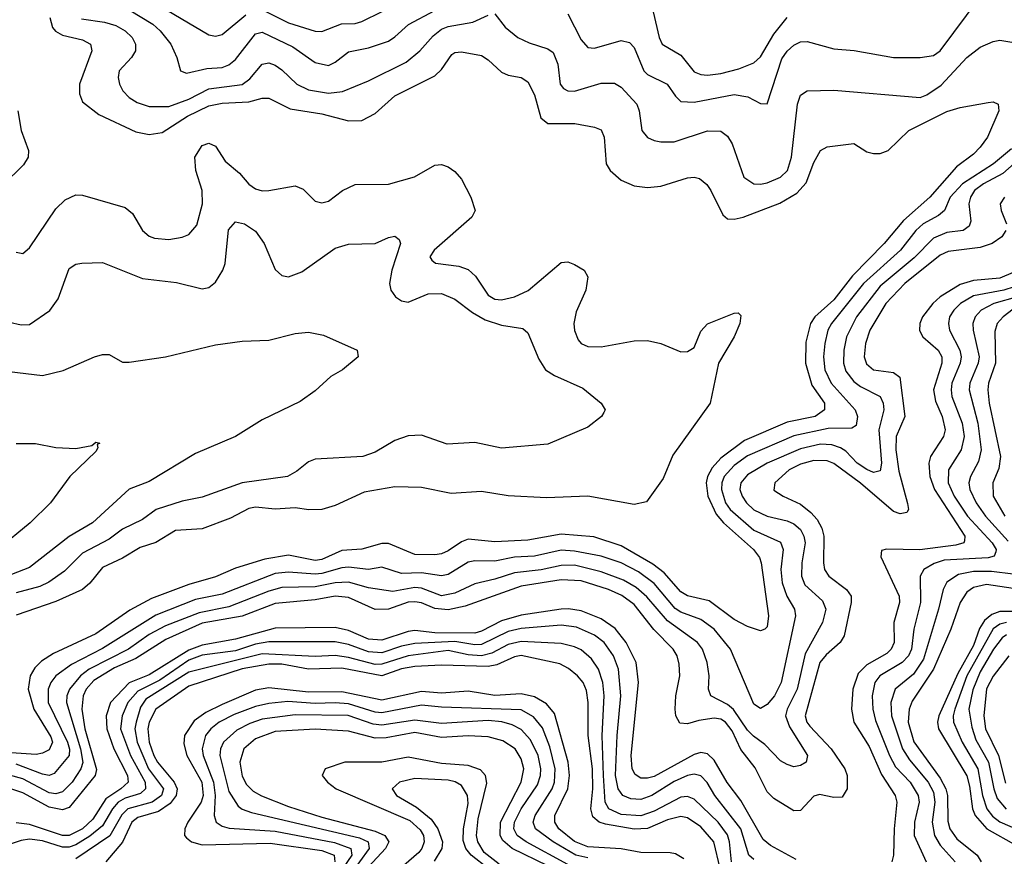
# Model space of a CAD drawing. Header units: inches. Extents: x 501365 to 657855, y 482276 to 547543.
# Tile 377 of 656: x 572941 to 575903, y 507187 to 509704. Entities that reach past the tile are written whole.
import ezdxf

# ---------------------------------------------------------------- set-up
doc = ezdxf.new("R2010")
doc.units = ezdxf.units.IN
doc.header["$MEASUREMENT"] = 0
doc.layers.add('A5570', color=7, linetype='Continuous')

msp = doc.modelspace()

# ---------------------------------------------------------------- linework, layer by layer
at = {"layer": 'A5570', "color": 5}
for points, elevation in [([(573321.4, 509770), (573510, 509657.8), (573530, 509654.1), (573550, 509659.6), (573621.7, 509718.3)], 2080), ([(574590, 509721.5), (574630, 509643.2), (574650, 509620.5), (574670, 509617.8), (574750, 509640.7), (574775.1, 509635.1), (574790, 509619.7), (574818.2, 509550), (574830, 509538.5), (574888.4, 509510), (574913.4, 509473.4), (574930, 509458), (574970, 509455.4), (575090, 509478.9), (575131.6, 509471.6), (575170, 509451.4), (575189.7, 509450.3), (575234, 509586), (575250, 509609), (575270, 509626.6), (575290, 509636.8), (575310, 509637.9), (575390, 509615.7), (575451.1, 509611.1), (575570, 509590.1), (575650, 509589.5), (575690, 509596.4), (575710, 509610.1), (575830, 509772.7)], 2060), ([(573270, 509733.3), (573341.4, 509690), (573363.8, 509670), (573396.1, 509630), (573413.7, 509590), (573424.6, 509550), (573442.9, 509542.9), (573503.5, 509556.5), (573550, 509560.3), (573570, 509567.9), (573590, 509584.3), (573650, 509661.5), (573670, 509666.3), (573762.3, 509622.3), (573830, 509574.9), (573870, 509566.2), (573890, 509575.6), (573930, 509606.9), (573990, 509618.8), (574050, 509639.4), (574070, 509651.8), (574110.9, 509689.1), (574190, 509731.1)], 2060), ([(573677.1, 509730), (573750, 509693.8), (573830, 509669.2), (573850, 509667.7), (573909, 509691), (573950, 509692.5), (573970, 509697.9), (574031.6, 509728.4)], 2080), ([(573031.3, 509710), (573040, 509680), (573049, 509669), (573070, 509657.4), (573130, 509642.8), (573154.2, 509630), (573158.3, 509610), (573120.9, 509510), (573121.1, 509481.1), (573130, 509456.5), (573179, 509419), (573290, 509366.6), (573330, 509358.4), (573370, 509364.5), (573446.1, 509413.9), (573510, 509444.4), (573550, 509452.9), (573630, 509456.5), (573670, 509467.2), (573690, 509467.8), (573755.1, 509435.1), (573850, 509420.5), (573930, 509399.4), (573970, 509400.9), (574010, 509421.6), (574070, 509474.9), (574190, 509534.8), (574210, 509553.9), (574241.4, 509598.6), (574250, 509605.1), (574270, 509606.9), (574330, 509595.9), (574350, 509583.2), (574390, 509546.2), (574410, 509537), (574450, 509529.4), (574470, 509517.1), (574490, 509477.7), (574508.8, 509408.8), (574530, 509391.8), (574611.5, 509391.5), (574670, 509380.9), (574690, 509372.3), (574698.8, 509350), (574705, 509270), (574717.1, 509250), (574750, 509221.4), (574790, 509203.5), (574830, 509199), (574870, 509203.2), (574950, 509228.3), (574970, 509230.1), (574986.1, 509226.1), (575008, 509208), (575020.4, 509190), (575056.5, 509116.5), (575070, 509105), (575090, 509104.1), (575117.8, 509110), (575227.9, 509152.1), (575278.6, 509181.4), (575306.9, 509213.1), (575330, 509274.3), (575349.8, 509310), (575370, 509321.6), (575450, 509331.1), (575490, 509306.7), (575510, 509300.7), (575530, 509301.5), (575553.7, 509310), (575615.9, 509370), (575730, 509427.5), (575770, 509439.8), (575854.9, 509454.9), (575870, 509456.3), (575884.4, 509450), (575887.1, 509430), (575852.4, 509350), (575830, 509320.3), (575810, 509299.3), (575759, 509261), (575679.5, 509170), (575600, 509100), (575542.1, 509030), (575446.6, 508933.4), (575390, 508861.4), (575332.7, 508810), (575320.4, 508790), (575306.2, 508733.8), (575304.8, 508670), (575324.3, 508604.3), (575362.4, 508550), (575362.5, 508530), (575333.9, 508510), (575250, 508493.4), (575121.7, 508438.3), (575050, 508384.9), (575024.1, 508355.9), (575010.3, 508330), (575006.2, 508310), (575010.9, 508270), (575036.1, 508216.1), (575058.1, 508190), (575148.2, 508110), (575166.3, 508086.3), (575171.9, 508070), (575193.3, 507910), (575190, 507877), (575183, 507870), (575170, 507864.8), (575130, 507877.8), (575090, 507899.6), (575015.4, 507955.4), (574950, 507970.3), (574930, 507982.6), (574879.7, 508039.7), (574846.1, 508066.1), (574750, 508121), (574668, 508148), (574570, 508155.8), (574470, 508137.7), (574370, 508133), (574290, 508140.6), (574270, 508133.1), (574230, 508105.5), (574210, 508096.7), (574190, 508094.3), (574130, 508095.1), (574050, 508127.8), (574030, 508128.3), (573970, 508111), (573910, 508106.9), (573850, 508079.4), (573830, 508076.5), (573750, 508092.4), (573678.7, 508081.3), (573590, 508053.7), (573530, 508027.3), (573450, 508004.8), (573337.6, 507962.4), (573272.6, 507927.4), (573170, 507856.4), (573042.6, 507797.4), (573006.1, 507773.9), (572986, 507754), (572972.6, 507730), (572966.3, 507690), (572983.1, 507630), (573034.2, 507545.9), (573039.6, 507530), (573030, 507506.8), (573010, 507496.9), (572990, 507493.6), (572810, 507505.5)], 2020), ([(573126.5, 509706.5), (573196, 509696), (573230, 509685.9), (573258.6, 509670), (573279.3, 509650), (573289.5, 509630), (573289.5, 509610), (573277.1, 509590), (573240.4, 509550), (573237.3, 509530), (573241.5, 509510), (573251.4, 509490), (573270.2, 509470), (573294.6, 509454.6), (573330, 509442.4), (573390, 509443), (573450, 509464.3), (573510, 509495.8), (573610, 509508.3), (573633.7, 509526.3), (573670, 509569.6), (573690, 509573.7), (573710, 509566.8), (573730, 509552.6), (573774.2, 509510), (573810, 509492.5), (573870, 509482.9), (573912, 509488), (573990, 509519.3), (574103.8, 509576.2), (574144.7, 509610), (574184.8, 509655.2), (574210, 509674.8), (574230, 509682.9), (574304.1, 509695.9), (574350, 509717.4)], 2040), ([(574370, 509721.5), (574401.5, 509681.5), (574439.2, 509650), (574473.8, 509633.8), (574530, 509616.4), (574545.4, 509605.4), (574560.3, 509570), (574566.5, 509510), (574576.9, 509496.9), (574590, 509489.6), (574610, 509489.1), (574690, 509513.2), (574730, 509513.1), (574750, 509500.9), (574797.5, 509450), (574805, 509430), (574812.5, 509370), (574829.6, 509349.6), (574850, 509340.5), (574870, 509335.9), (574910, 509336.6), (575010, 509368.9), (575050, 509367.9), (575070, 509353.8), (575084.1, 509330), (575119.7, 509230), (575150, 509210.1), (575170, 509209.2), (575190, 509212.7), (575229.8, 509230), (575251.2, 509250), (575263.2, 509290), (575280.6, 509450), (575290, 509476.5), (575310, 509489.3), (575390, 509491.6), (575650, 509469.6), (575670, 509477.5), (575713.4, 509506.6), (575790, 509589.6), (575830, 509620.6), (575870, 509638.1), (575890, 509641.7), (575950, 509631.6)], 2040), ([(574846.9, 509726.9), (574864.6, 509650), (574873.6, 509630), (574930, 509597.4), (574970, 509547.2), (574990, 509538.7), (575010, 509536.8), (575050, 509541.7), (575104.6, 509555.4), (575150, 509573.6), (575170, 509592.2), (575210, 509660.1), (575250, 509710.1)], 2080), ([(572935, 509430), (572945.7, 509370), (572967.7, 509310), (572966.5, 509290), (572952.8, 509267.2), (572890, 509206.2)], 1980), ([(572930, 509004), (572950, 509000.7), (572970, 509017.1), (573050, 509134.7), (573077.9, 509162.1), (573110, 509176.5), (573130, 509175.9), (573258.7, 509138.7), (573280.3, 509120.3), (573310.3, 509070), (573330, 509052.6), (573346.2, 509046.2), (573390, 509042.3), (573430, 509049.4), (573450, 509057.7), (573474.3, 509085.7), (573490.6, 509150), (573489.6, 509190), (573471.1, 509250), (573468.2, 509290), (573490, 509325.5), (573510, 509332.5), (573530, 509323.5), (573558.6, 509278.6), (573601.8, 509241.8), (573630, 509208.9), (573650, 509194.7), (573670, 509189.1), (573690, 509189.6), (573770, 509204.2), (573793.9, 509193.9), (573830, 509157.4), (573850, 509152.6), (573870, 509157.6), (573912.1, 509190), (573950, 509208.2), (574050, 509209.4), (574128.9, 509231.1), (574190, 509266), (574210, 509268.3), (574230, 509261.5), (574250, 509247.4), (574270, 509224.4), (574297.7, 509170), (574311.4, 509130), (574301.5, 509110), (574187.6, 509010), (574175.2, 508990), (574180.5, 508980.5), (574191.6, 508971.6), (574261.8, 508961.8), (574290, 508952.6), (574312.1, 508932.1), (574350, 508875.5), (574370, 508863.3), (574390, 508860.7), (574430, 508870.1), (574471, 508889), (574570, 508973.5), (574590, 508975), (574610, 508967.5), (574638.9, 508950), (574650.3, 508930), (574643.8, 508890), (574615.1, 508824.9), (574607.7, 508790), (574610, 508768.5), (574621.1, 508741.1), (574630, 508729.5), (574650, 508720.9), (574690, 508719.1), (574790, 508737.4), (574830, 508738.6), (574870, 508729.5), (574930, 508705), (574950, 508705.4), (574970, 508718), (574990, 508766.4), (575010, 508788.9), (575090, 508821.3), (575102, 508822), (575110, 508814), (575107.2, 508790), (575090.2, 508750), (575043.5, 508670), (575018.6, 508550), (574906.1, 508393.9), (574876.3, 508323.7), (574826.5, 508253.5), (574790, 508245.4), (574650, 508269.9), (574525.7, 508265.7), (574410, 508271.6), (574330, 508284), (574238.5, 508278.5), (574150, 508296.9), (574070, 508298.5), (573977.3, 508282.7), (573890, 508242.2), (573850, 508230.5), (573810.6, 508229.4), (573770, 508234.8), (573710, 508230.8), (573650, 508237.6), (573630, 508233.5), (573575.4, 508204.6), (573490, 508172.2), (573410, 508167.3), (573350, 508130.8), (573303.8, 508116.2), (573250, 508083.4), (573190, 508055.6), (573151.5, 508008.5), (573130, 507989.2), (573050, 507953.5), (572930, 507912.2)], 1980), ([(575924.5, 509315.5), (575870.7, 509270), (575777.3, 509210), (575740.5, 509170), (575723, 509130), (575705.1, 509114.9), (575659.4, 509090), (575636.9, 509070), (575590.4, 509010), (575479.6, 508910), (575383.1, 508790), (575372.6, 508770), (575363.1, 508730), (575358.9, 508690), (575362.8, 508650), (575382.1, 508610), (575454.1, 508530), (575461.6, 508510), (575457.1, 508482.8), (575444.6, 508475.4), (575373.6, 508473.6), (575270, 508451.9), (575130, 508391.2), (575090, 508363.1), (575060.7, 508330), (575052.9, 508310), (575051.8, 508290), (575064.7, 508250), (575078.3, 508230), (575150, 508168.4), (575230, 508132), (575238.1, 508110), (575230.4, 508050), (575234.9, 508010), (575249.2, 507969.2), (575272, 507930), (575275.2, 507910), (575232.1, 507710), (575211.5, 507670), (575190, 507643.7), (575170, 507631.6), (575150, 507644.4), (575079.4, 507810), (575030, 507870.7), (574990, 507899.3), (574930, 507921.2), (574912.5, 507932.5), (574850, 508007.7), (574803, 508043), (574750.1, 508069.9), (574690.1, 508089.9), (574610, 508105.3), (574570, 508107.6), (574490, 508089.7), (574430, 508087), (574370, 508074.6), (574310, 508076), (574290, 508072.1), (574230, 508034.5), (574210, 508030.6), (574150, 508040), (574090, 508037.8), (574030, 508056.5), (573989.8, 508050.2), (573930, 508056.7), (573910, 508054.8), (573850, 508037.3), (573830, 508035.6), (573750, 508042), (573710, 508037.4), (573550, 507975.6), (573470, 507959.2), (573350, 507912.2), (573190, 507811.6), (573096.5, 507763.5), (573050, 507730), (573034.8, 507710), (573026.5, 507690), (573026.5, 507650), (573085, 507530), (573090.6, 507509.4), (573090, 507489.9), (573044.2, 507435.8), (573030, 507430.3), (573010, 507434.2), (572930, 507463.7)], 2040), ([(575950, 509285.7), (575899.1, 509240.9), (575840.6, 509210), (575813.5, 509190), (575800.9, 509170), (575796.8, 509150), (575802.3, 509097.7), (575797.7, 509082.3), (575779.5, 509070), (575730, 509063.9), (575690, 509046.6), (575632.4, 508987.6), (575530, 508901.7), (575458.2, 508810), (575428.8, 508750), (575420.2, 508710), (575419.1, 508670), (575426.6, 508646.6), (575450, 508615.7), (575470, 508599.9), (575530, 508570.6), (575539.1, 508550), (575540.8, 508530), (575525.7, 508470), (575533.9, 508370), (575530, 508346.1), (575510, 508341.5), (575490, 508350.6), (575460.3, 508370), (575425.9, 508405.9), (575410, 508416), (575384.7, 508424.7), (575350, 508427.1), (575290, 508413.2), (575190.1, 508370), (575130, 508334.5), (575110.4, 508310), (575107.9, 508290), (575114.1, 508270), (575127.5, 508250), (575150, 508229.1), (575189.8, 508209.8), (575250, 508196.5), (575270, 508186.8), (575289.8, 508169.8), (575300.1, 508150), (575303.7, 508130), (575293.6, 508070), (575292.6, 508030), (575303.4, 508003.4), (575355.8, 507955.8), (575366.3, 507930), (575356.5, 507890), (575303.5, 507796.5), (575279.6, 507690), (575249.8, 507630), (575245.2, 507610), (575256.5, 507576.5), (575311.5, 507490), (575307, 507470), (575290, 507460.3), (575270, 507456.5), (575250, 507462.9), (575230, 507474.5), (575183, 507523), (575148.1, 507548.1), (575130, 507566.1), (575088.7, 507628.7), (575070, 507643.9), (575020.2, 507670), (575013.3, 507690), (575014.8, 507730), (575009.5, 507770), (574995.1, 507810), (574980.4, 507830), (574890, 507894.9), (574827.6, 507967.6), (574795.5, 507995.5), (574757.7, 508017.7), (574690, 508043.2), (574610, 508062.5), (574570, 508062.1), (574510, 508048.9), (574430, 508039.6), (574370, 508020.2), (574310, 508007.1), (574250, 507978.7), (574210, 507970.5), (574150, 507993.9), (574130, 507995.3), (574063.6, 507983.6), (573990, 507994.2), (573930, 508011.9), (573890, 508009.8), (573830, 507997.9), (573730, 507995.8), (573690, 507984.8), (573570, 507937), (573481, 507919), (573379.4, 507880.6), (573330, 507854.4), (573268.6, 507810), (573150, 507750.2), (573123.9, 507730), (573090.6, 507690), (573082.6, 507670), (573081.7, 507650), (573124.1, 507510), (573130.4, 507469.6), (573124.5, 507450), (573098.3, 507410), (573070, 507380.5), (573050, 507374.9), (573030, 507377.6), (572950, 507420.5), (572910, 507430.7)], 2060), ([(575903.8, 509170), (575890.2, 509150), (575893.4, 509130), (575909.5, 509090)], 2080), ([(572910, 508794), (572945.7, 508785.7), (572970, 508787.1), (573031.2, 508828.8), (573056.4, 508863.6), (573090, 508954.9), (573110, 508968), (573128.3, 508971.7), (573190, 508973.4), (573310, 508924.7), (573412.7, 508912.7), (573490, 508894.5), (573510, 508897.8), (573530, 508914.2), (573552.2, 508950), (573558.8, 508970), (573568.9, 509071.1), (573590, 509095.3), (573617.1, 509090), (573650, 509067.4), (573676.9, 509030), (573710, 508952.4), (573730, 508934.6), (573750, 508930.3), (573790, 508945.4), (573890, 509016.9), (573930, 509028.2), (574010, 509030.2), (574050, 509048.2), (574070, 509052.1), (574082.7, 509042.8), (574086.2, 509030), (574060.9, 508950), (574053.8, 508910), (574057.9, 508890), (574072, 508870), (574090, 508858), (574110, 508854.1), (574170, 508878.7), (574210, 508880.5), (574250, 508863.4), (574302.8, 508822.8), (574341.1, 508801.1), (574390, 508784.7), (574454.8, 508774.8), (574470, 508761.3), (574502.8, 508682.8), (574522.3, 508650), (574550, 508633), (574635.3, 508595.3), (574690.5, 508550), (574702, 508530), (574698.4, 508521.6), (574690.8, 508510), (574650, 508478.4), (574530, 508426.6), (574390, 508414.8), (574310, 508431.9), (574227, 508427), (574150, 508453.8), (574110, 508451.7), (574070, 508438.2), (574010, 508402.5), (573973.4, 508390), (573830, 508382), (573810, 508373.8), (573774.6, 508345.4), (573746.4, 508330), (573610, 508310.8), (573490, 508267.3), (573430, 508255.4), (573351, 508230), (573310, 508200.6), (573250, 508170.8), (573210, 508140.7), (573130, 508098.4), (573075.3, 508044.7), (573028.3, 508011.7), (573001.5, 507998.5), (572930, 507979.2)], 1960), ([(575907.3, 509070), (575895.9, 509050), (575866.7, 509030), (575830, 509018.4), (575733.9, 509006.1), (575710, 508995.1), (575603.4, 508910), (575546.9, 508850), (575498.1, 508770), (575485, 508730), (575481.8, 508690), (575488.8, 508668.8), (575510, 508650.1), (575570, 508642.2), (575588.6, 508628.6), (575603.4, 508510), (575577.8, 508450), (575576.8, 508410), (575585.3, 508345.3), (575612.1, 508247.9), (575614.8, 508230), (575610, 508221.4), (575590, 508217.7), (575570, 508224.2), (575470, 508309.4), (575390, 508368.5), (575370, 508377.1), (575330, 508377.8), (575290, 508367.1), (575256.2, 508350), (575212.3, 508310), (575210, 508288.4), (575237.3, 508270), (575290, 508246), (575321.3, 508221.3), (575339.8, 508199.8), (575353.7, 508173.7), (575359.9, 508150), (575358.8, 508070), (575362.5, 508050), (575375.5, 508030), (575428.5, 507990), (575442.5, 507970), (575442.8, 507950), (575421.3, 507850), (575409.2, 507830), (575367.2, 507792.8), (575348.6, 507770), (575303.7, 507610), (575309.4, 507590), (575318.2, 507578.2), (575382.1, 507510), (575423.4, 507450), (575430.5, 507430), (575430.4, 507390), (575415, 507365), (575390, 507363.6), (575346.8, 507373.2), (575330, 507367.6), (575290, 507324.7), (575270, 507324.2), (575210, 507361), (575190, 507380.5), (575153.1, 507453.1), (575110, 507508.2), (575084.1, 507564.1), (575064.8, 507590), (575050, 507599.3), (575030, 507602.2), (574984.1, 507595.9), (574950, 507585.4), (574927, 507587), (574914.6, 507610), (574912.9, 507630), (574914.9, 507670), (574927, 507730), (574925.3, 507765.3), (574918.5, 507790), (574907.2, 507810), (574849, 507869), (574790, 507944), (574752, 507972), (574712.7, 507990), (574630, 508015.2), (574570, 508018.7), (574450, 507999.4), (574280.8, 507939.2), (574230, 507928.1), (574190, 507932.6), (574150, 507949.3), (574130, 507952.9), (574110, 507951), (574050, 507930.9), (574010, 507929.2), (573930, 507965.3), (573890, 507969.4), (573830, 507958.7), (573710, 507947.2), (573610, 507909.6), (573490, 507888.6), (573380.4, 507839.6), (573290, 507782.4), (573225.8, 507754.2), (573164.3, 507715.7), (573141.4, 507690), (573132.3, 507670), (573128.1, 507630), (573136.5, 507570), (573172.1, 507447.9), (573167.9, 507430), (573090, 507334.1), (573070, 507327.1), (573030, 507334.9), (572950, 507378.1), (572914.4, 507390)], 2080), ([(575930, 508943.2), (575890, 508926.3), (575810, 508918.7), (575770, 508907.5), (575710.1, 508870), (575687.8, 508850), (575657.3, 508810), (575648.9, 508790), (575648.4, 508768.4), (575657.8, 508750), (575704.3, 508710), (575715.1, 508690), (575715.3, 508670), (575690.3, 508590), (575695.8, 508555.8), (575716.4, 508510), (575725.6, 508470), (575720.6, 508450), (575681.2, 508390), (575676.1, 508370), (575678.9, 508330), (575693.1, 508290), (575784.4, 508150), (575783.6, 508136.4), (575781.4, 508130), (575756.9, 508123.1), (575648.8, 508108.8), (575548.8, 508111.2), (575533.4, 508106.6), (575531.8, 508088.2), (575586.3, 507970), (575588, 507950), (575570.4, 507890), (575571.9, 507830), (575563.1, 507810), (575550, 507797.2), (575490, 507762.5), (575463.2, 507736.8), (575447.5, 507690), (575443, 507630), (575450.1, 507590), (575496.8, 507516.8), (575533.4, 507433.4), (575575.1, 507370), (575580.1, 507350), (575571.6, 507270), (575569.6, 507190.4), (575564.5, 507170)], 2120), ([(575963.4, 508910), (575901.6, 508890), (575810, 508873.4), (575771, 508850), (575750.9, 508830), (575738.7, 508810), (575734.9, 508790), (575738.7, 508770), (575769.2, 508710), (575773.4, 508690), (575770.6, 508670), (575745.6, 508610), (575742.8, 508590), (575744.8, 508570), (575776.4, 508490), (575782, 508450), (575773.7, 508410), (575735.2, 508350), (575733.9, 508310), (575752.1, 508270), (575792.1, 508210), (575866.2, 508130), (575878.3, 508110), (575877.5, 508102.5), (575873, 508090), (575854.7, 508085.3), (575722.6, 508077.4), (575691.9, 508068.1), (575661.3, 508050), (575649.6, 508030), (575651.3, 507950), (575630.6, 507870), (575624.3, 507810), (575614.7, 507790), (575596, 507770), (575528.5, 507730), (575514, 507710), (575505.9, 507670), (575507.7, 507630), (575515.7, 507595.7), (575557.8, 507490), (575576.2, 507456.2), (575619.6, 507410), (575643.5, 507370), (575646.5, 507350), (575632.8, 507290), (575631.9, 507250), (575668.3, 507170)], 2140), ([(576013.9, 508890), (575871.8, 508850), (575833.3, 508830), (575815.1, 508810), (575808, 508790), (575809.1, 508770), (575827.2, 508690), (575824.3, 508670), (575799.2, 508610), (575797.7, 508590), (575823.2, 508490), (575833.6, 508410), (575825.8, 508374.2), (575801.5, 508330), (575796, 508310), (575799.2, 508290), (575818.9, 508250), (575846.3, 508210), (575914.6, 508134.6)], 2160), ([(575930, 508832.9), (575899.5, 508810), (575881.6, 508790), (575874.3, 508765.7), (575876.9, 508670), (575856, 508610), (575853.6, 508590), (575857.4, 508550), (575891.6, 508390), (575886.6, 508353.4), (575868.7, 508310), (575869.4, 508270), (575905.1, 508210)], 2180), ([(572850, 508651.9), (573010, 508633.1), (573071.9, 508648.1), (573166, 508690), (573190, 508696.5), (573210, 508696.5), (573250, 508673.8), (573270, 508673.2), (573379.6, 508690), (573530, 508725.9), (573610, 508736.5), (573690, 508739.7), (573770, 508759.2), (573810, 508763.6), (573854.7, 508754.7), (573956, 508710), (573958.8, 508690), (573912.4, 508650), (573877.1, 508630), (573830, 508587.3), (573784.8, 508555.2), (573670, 508500.4), (573590, 508449.7), (573470, 508398.7), (573330, 508314.3), (573270, 508291.3), (573159.5, 508190), (573090, 508149.1), (572970, 508055.7), (572878.9, 508021.1)], 1940), ([(572930, 508428.9), (572988.7, 508428.7), (573050, 508416.4), (573110, 508413.4), (573157.6, 508422.4), (573170, 508432.4), (573182, 508430), (573174.4, 508425.6), (573175.9, 508415.9), (573170, 508404.5), (573091.8, 508330), (573033.7, 508250), (572972, 508190), (572874.3, 508110)], 1920), ([(575930, 508036.2), (575864.1, 508044.1), (575810, 508043.4), (575765, 508035), (575730, 508011.4), (575719.2, 507990), (575705.5, 507930), (575659.5, 507780.5), (575630, 507734.5), (575574.9, 507690), (575561.8, 507650), (575563.5, 507610), (575597.2, 507510), (575617.4, 507477.4), (575674.3, 507410), (575690, 507380.1), (575694.1, 507350), (575685.6, 507290), (575693, 507250), (575710, 507220.3), (575755.1, 507170)], 2160), ([(575930, 507992.7), (575850, 508004.8), (575810, 507995.6), (575790, 507981.2), (575770.4, 507950), (575742.3, 507870), (575689.6, 507750.4), (575625.9, 507654.1), (575616.7, 507630), (575613.7, 507590), (575631.3, 507531.3), (575710, 507421.9), (575727.5, 507390), (575732.2, 507370), (575732.9, 507292.9), (575739.7, 507270), (575759.9, 507239.9), (575821.3, 507190), (575833.2, 507170)], 2180), ([(575277.4, 507177.4), (575199.7, 507219.7), (575177.5, 507237.5), (575110, 507355), (575068.9, 507408.9), (575030, 507476.4), (575010, 507495.7), (574990, 507499.1), (574970, 507493.5), (574850, 507427.1), (574830, 507421.6), (574810, 507422.3), (574792.6, 507432.6), (574783.8, 507450), (574780.6, 507490), (574802.2, 507710), (574795.6, 507770), (574765.6, 507830), (574732, 507872), (574690, 507901.7), (574630, 507925.1), (574591.8, 507931.8), (574570, 507930.8), (574450, 507912.2), (574390, 507895.3), (574330, 507864.3), (574310, 507858.6), (574190, 507859.4), (574130, 507866.3), (574110, 507863.7), (574030, 507836.9), (573990, 507839.9), (573930, 507866), (573890, 507875.4), (573710, 507873.6), (573590, 507839.9), (573490, 507822.1), (573450, 507806.9), (573330, 507733.3), (573270, 507708.8), (573213.8, 507650), (573200.7, 507610), (573203.1, 507570), (573224.6, 507510), (573265.1, 507430), (573267.5, 507410), (573245.7, 507390), (573200.2, 507359.8), (573161.3, 507298.7), (573130, 507269.2), (573090, 507249.8), (573070, 507249.1), (572970, 507282.4), (572930, 507287.8)], 2120), ([(575950, 507922.9), (575890, 507923.7), (575865.2, 507914.8), (575843.5, 507896.5), (575828.2, 507871.8), (575810, 507821), (575763.1, 507736.9), (575706.6, 507610), (575702, 507590), (575704.7, 507570), (575790, 507429), (575798.4, 507398.4), (575807, 507330), (575815.2, 507310), (575850.7, 507270), (575939.6, 507219.6)], 2220), ([(575150, 507177.6), (575134.1, 507190), (575110, 507270), (575032.1, 507370), (575009.3, 507409.3), (574990, 507429.5), (574970, 507434.2), (574950, 507430.5), (574910, 507411.6), (574842.2, 507370), (574810, 507357.8), (574779.4, 507359.4), (574755, 507370), (574741.8, 507390), (574733.4, 507430), (574738, 507550), (574749, 507670), (574742.4, 507750), (574727.3, 507790), (574698.9, 507830), (574670, 507852.5), (574616.2, 507876.2), (574570, 507882.4), (574450, 507872.7), (574410, 507863.2), (574330, 507824), (574310, 507822.7), (574250, 507833), (574130, 507827.4), (574090, 507819.6), (574030, 507799.4), (573990, 507802.5), (573930, 507824.2), (573890, 507832.4), (573690, 507831.7), (573650, 507824.8), (573590, 507804.6), (573490, 507792.1), (573450, 507776.8), (573362.7, 507717.3), (573296.2, 507683.8), (573266.3, 507650), (573249.5, 507610), (573244.2, 507570), (573273.8, 507490), (573318, 507410), (573319.9, 507390), (573304.4, 507375.6), (573258.3, 507361.7), (573237.4, 507350), (573219.7, 507330), (573190, 507278.8), (573152.1, 507247.9), (573110, 507221.5), (573090, 507214.7), (573070, 507214.5), (573010, 507233.5), (572970, 507238.6), (572945.2, 507234.8), (572870, 507209.9)], 2140), ([(575909.6, 507890.4), (575890, 507885.3), (575869.1, 507870.9), (575790.8, 507730), (575754.4, 507630), (575749.2, 507610), (575750.1, 507590), (575776.1, 507530), (575823.9, 507450), (575837.2, 507370), (575850.3, 507330), (575867.7, 507307.7), (575890, 507290.8), (575950, 507264.7)], 2240), ([(575082.6, 507170), (575076.8, 507230), (575070, 507251.7), (575042.1, 507290), (574970, 507358.7), (574950, 507367.1), (574930, 507365.3), (574850, 507322.6), (574810, 507308.3), (574750, 507312.4), (574712.9, 507330), (574702.7, 507350), (574697.7, 507430), (574693.4, 507550), (574699.7, 507670), (574695.6, 507710), (574682.1, 507750), (574661.2, 507781.2), (574630, 507808.4), (574610, 507817.6), (574570, 507826.8), (574450, 507833.3), (574410, 507824.3), (574361.8, 507798.2), (574330.3, 507789.7), (574290, 507793.1), (574230, 507805.7), (574110, 507790.1), (574030, 507764.6), (574010, 507764.4), (573930, 507785.5), (573890, 507791.1), (573830, 507788.4), (573670, 507796), (573450, 507741.1), (573320.6, 507659.4), (573304.5, 507635.5), (573291, 507590), (573287.4, 507570), (573294.5, 507530), (573328.6, 507450), (573373.2, 507390), (573367.9, 507370), (573339.4, 507350), (573266.7, 507330), (573248.5, 507311.5), (573211.7, 507248.3), (573110, 507179.1)], 2160), ([(575910, 507853.2), (575896.2, 507843.8), (575870.5, 507810), (575830, 507741.8), (575808.1, 507688.1), (575796.7, 507630), (575804.9, 507575.1), (575817.4, 507537.4), (575856, 507470), (575871.1, 507390), (575881.2, 507361.2), (575908.3, 507328.3)], 2260), ([(575048.1, 507150), (575029.1, 507230), (574990, 507275.9), (574950, 507302.5), (574930, 507306.3), (574890, 507297), (574830, 507270.4), (574790, 507268.4), (574703.2, 507283.2), (574684.3, 507290), (574665.3, 507305.3), (574658.8, 507330), (574664.7, 507390), (574663.9, 507450), (574650.8, 507550), (574651.2, 507650), (574646.2, 507686.2), (574636, 507710), (574619.5, 507730), (574592.2, 507752.2), (574565.7, 507765.7), (574450, 507790.7), (574430, 507787.2), (574376.6, 507763.4), (574350, 507757.5), (574210, 507762.4), (574130, 507758.1), (574090, 507750.5), (574030, 507729.4), (573910, 507753), (573810, 507749.6), (573730, 507764.8), (573690, 507765.3), (573610, 507751.2), (573450, 507698.3), (573350.2, 507629.8), (573330, 507590.5), (573326.2, 507570), (573330.4, 507530), (573344.7, 507490), (573355.2, 507470), (573405.6, 507410), (573414.7, 507390), (573412, 507370), (573393.8, 507346.2), (573358.3, 507321.7), (573296.2, 507303.8), (573278.3, 507290), (573250.6, 507229.4), (573200.1, 507170)], 2180), ([(575916.6, 507790), (575870, 507729.2), (575849.2, 507690.8), (575841, 507610), (575846.9, 507570), (575885.7, 507490), (575906.9, 507406.9)], 2280), ([(574938.9, 507178.9), (574913.9, 507193.9), (574897.4, 507197.4), (574810, 507198.7), (574750, 507209), (574650, 507215.3), (574610, 507231.8), (574562.7, 507270), (574551.2, 507290), (574551.1, 507310), (574589.7, 507390), (574594.5, 507430), (574590.7, 507470), (574550, 507616.7), (574525.8, 507645.8), (574490, 507666.4), (574450, 507675.6), (574370, 507670.7), (574290, 507683.4), (574210, 507677.9), (574150, 507682.5), (574030, 507656.3), (573910, 507682.2), (573810, 507680.4), (573690, 507693.9), (573650, 507686.9), (573550, 507643.4), (573500.7, 507619.3), (573466, 507594), (573436.8, 507550), (573434.7, 507525.3), (573443.7, 507490), (573488.5, 507410), (573492.9, 507370), (573486.8, 507350), (573446.3, 507290), (573437.7, 507270), (573437.2, 507250), (573442.5, 507242.5), (573458.2, 507230), (573490, 507221.9), (573694, 507226), (573850, 507204.8), (573886.6, 507190), (573888.6, 507170)], 2220), ([(574650, 507181.9), (574614.2, 507190), (574545.4, 507230), (574492.9, 507270), (574486.1, 507290), (574491.4, 507310), (574543.2, 507390), (574550, 507410), (574552.3, 507450), (574536.1, 507516.1), (574513.9, 507573.9), (574487, 507607), (574450, 507627.2), (574210, 507635.3), (574150, 507642), (574030, 507618.7), (574010, 507620.8), (573930, 507645.6), (573890, 507648.9), (573830, 507646.2), (573747.8, 507652.2), (573690, 507647), (573650, 507638), (573586.6, 507613.4), (573541, 507590), (573515.7, 507570), (573499.9, 507550), (573489.8, 507510), (573493.3, 507490), (573524.3, 507410), (573529.1, 507370), (573526.1, 507310), (573532.1, 507290), (573550, 507277.6), (573571.4, 507271.4), (573710, 507262.5), (573888.5, 507228.5), (573937.3, 507210), (573939.9, 507190), (573838.5, 507041.5)], 2240), ([(574590, 507162), (574464.5, 507230), (574437.3, 507250), (574428, 507270), (574429.7, 507290), (574450, 507329.3), (574498.3, 507401.7), (574508.2, 507430), (574509, 507450), (574500.3, 507490), (574477.8, 507537.8), (574450, 507568.1), (574422.9, 507582.9), (574391.6, 507591.6), (574350, 507595.3), (574210, 507586.2), (574130, 507596.5), (574030, 507581), (574004.5, 507584.5), (573929.4, 507610.6), (573770, 507612.2), (573670, 507599.2), (573633.2, 507586.8), (573593.8, 507566.2), (573554.2, 507530), (573544.8, 507510), (573543.1, 507490), (573570, 507381.9), (573598.1, 507338.1), (573610, 507328.9), (573638.6, 507318.6), (573962.9, 507242.9), (573989.1, 507230), (573991.9, 507210), (573905.4, 507090)], 2260), ([(574530, 507158.6), (574422.7, 507210), (574394.3, 507234.3), (574386.7, 507250), (574387.5, 507290), (574449.7, 507410), (574458.1, 507450), (574450, 507480.5), (574431.4, 507510), (574394.5, 507534.5), (574350, 507546.3), (574290, 507549.8), (574210, 507544.2), (574130, 507559.6), (574043.4, 507543.4), (574010, 507542.3), (573930, 507563.2), (573830, 507569.7), (573710, 507562.7), (573650, 507540.8), (573615.7, 507510), (573603.7, 507470), (573610, 507427.8), (573623.4, 507403.4), (573643.4, 507383.4), (573668.8, 507368.8), (573750, 507337.1), (573850, 507304.9), (574010, 507262.6), (574039.1, 507250), (574051.9, 507230), (574041.6, 507210), (573990, 507154.8)], 2280), ([(574383, 507163), (574338.7, 507198.7), (574318.9, 507230), (574315.4, 507250), (574320.4, 507299.6), (574346.6, 507406.6), (574341.8, 507430), (574326.9, 507446.9), (574290, 507459.9), (574210, 507466.5), (574110, 507485.2), (574030, 507469.9), (573919.3, 507470), (573860.3, 507450), (573851.4, 507430), (573866.5, 507410), (573892.7, 507390), (574114.7, 507294.7), (574146.2, 507266.2), (574155.4, 507250), (574157.6, 507230), (574151.2, 507210), (574142, 507198), (574066.7, 507133.3)], 2320), ([(574350.1, 507150.1), (574299.5, 507190), (574283.3, 507210), (574274.6, 507234.6), (574276, 507270), (574290, 507345.5), (574288.5, 507370), (574270, 507399.9), (574250.9, 507410.9), (574230, 507415.7), (574130, 507421.2), (574083.1, 507410), (574061.2, 507390), (574074.5, 507370), (574135, 507335), (574178.8, 507298.8), (574199.1, 507270), (574212.9, 507230), (574210.8, 507210), (574187.8, 507172.2)], 2340)]:
    msp.add_lwpolyline(points, dxfattribs=dict(at, elevation=elevation))

doc.saveas('drawing.dxf')
